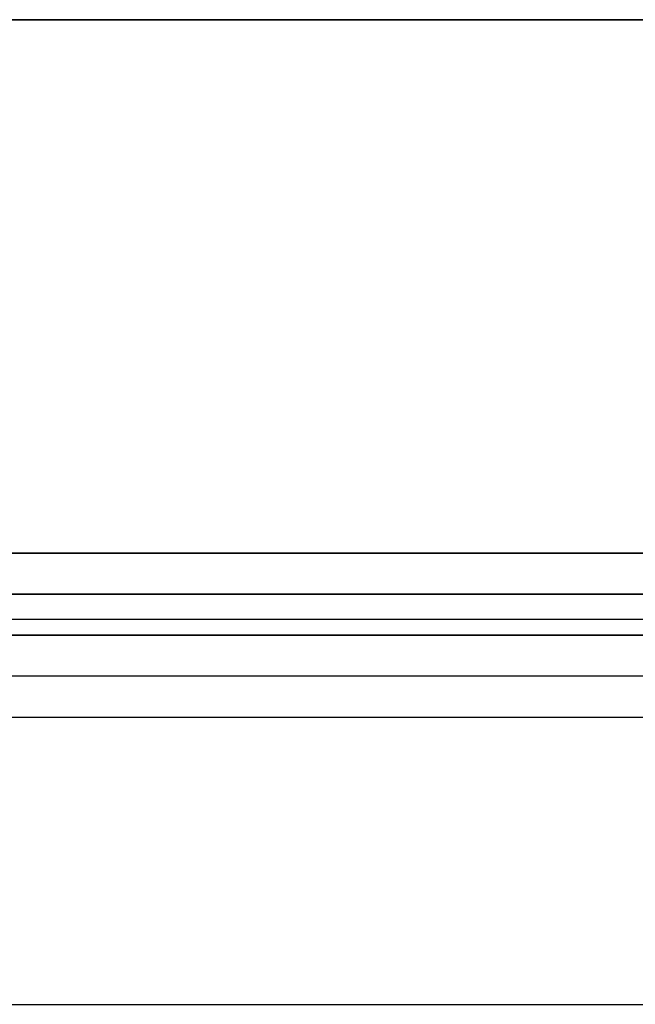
# Model space of a CAD drawing. Header units: millimetres. Extents: x -646 to 654, y -203 to 198.
# Tile 529 of 656: x 23.62 to 31.12, y 129.84 to 141.84. Entities that reach past the tile are written whole.
import ezdxf

# ---------------------------------------------------------------- set-up
doc = ezdxf.new("R2010")
doc.units = ezdxf.units.MM
doc.layers.add('Default', color=7, linetype='Continuous', true_color=0x000000)

msp = doc.modelspace()

# ---------------------------------------------------------------- linework, layer by layer
at = {"layer": 'Default'}
for p, q in [((652.616, 134.34, 772.822), (-645.384, 134.34, 772.822)), ((-645.384, 134.34, 1170.822), (652.616, 134.34, 1170.822)), ((652.616, 134.34, 971.822), (-645.384, 134.34, 971.822)), ((-73.935, 134.34, 880.822), (81.166, 134.34, 880.822)), ((652.616, 133.84, 885.322), (-645.384, 133.84, 885.322)), ((9.116, 129.84, 780.822), (643.616, 129.84, 780.822)), ((9.116, 129.84, 873.822), (643.616, 129.84, 873.822))]:
    msp.add_line(p, q, dxfattribs=at)
for points in [[(-645.384, 141.84, 1171.822), (3.616, 141.84, 1171.822), (652.616, 141.84, 1171.822)], [(652.616, 141.84, 771.822), (3.616, 141.84, 771.822), (-645.384, 141.84, 771.822)], [(-645.384, 135.34, 1171.822), (3.616, 135.34, 1171.822), (652.616, 135.34, 1171.822)], [(652.616, 135.34, 771.822), (3.616, 135.34, 771.822), (-645.384, 135.34, 771.822)], [(-645.384, 134.84, 1171.322), (3.616, 134.84, 1171.322), (652.616, 134.84, 1171.322)], [(652.616, 134.84, 772.322), (3.616, 134.84, 772.322), (-645.384, 134.84, 772.322)], [(643.616, 134.531, 771.822), (326.366, 134.531, 771.822), (9.116, 134.531, 771.822)], [(643.616, 134.531, 780.822), (326.366, 134.531, 780.822), (9.116, 134.531, 780.822)], [(652.616, 134.34, 884.822), (3.616, 134.34, 884.822), (-645.384, 134.34, 884.822)], [(-645.384, 134.34, 876.822), (3.616, 134.34, 876.822), (652.616, 134.34, 876.822)], [(643.616, 134.34, 771.822), (326.366, 134.34, 771.822), (9.116, 134.34, 771.822)], [(643.616, 134.34, 780.822), (326.366, 134.34, 780.822), (9.116, 134.34, 780.822)], [(129.116, 134.34, 776.322), (69.116, 134.34, 776.322), (9.116, 134.34, 776.322)], [(643.616, 134.34, 780.822), (326.366, 134.34, 780.822), (9.116, 134.34, 780.822)], [(643.616, 134.34, 873.822), (326.366, 134.34, 873.822), (9.116, 134.34, 873.822)], [(643.616, 134.34, 827.322), (326.366, 134.34, 827.322), (9.116, 134.34, 827.322)], [(-645.384, 133.34, 885.822), (3.616, 133.34, 885.822), (652.616, 133.34, 885.822)]]:
    msp.add_open_spline(points, degree=2, dxfattribs=at)

doc.saveas('drawing.dxf')
